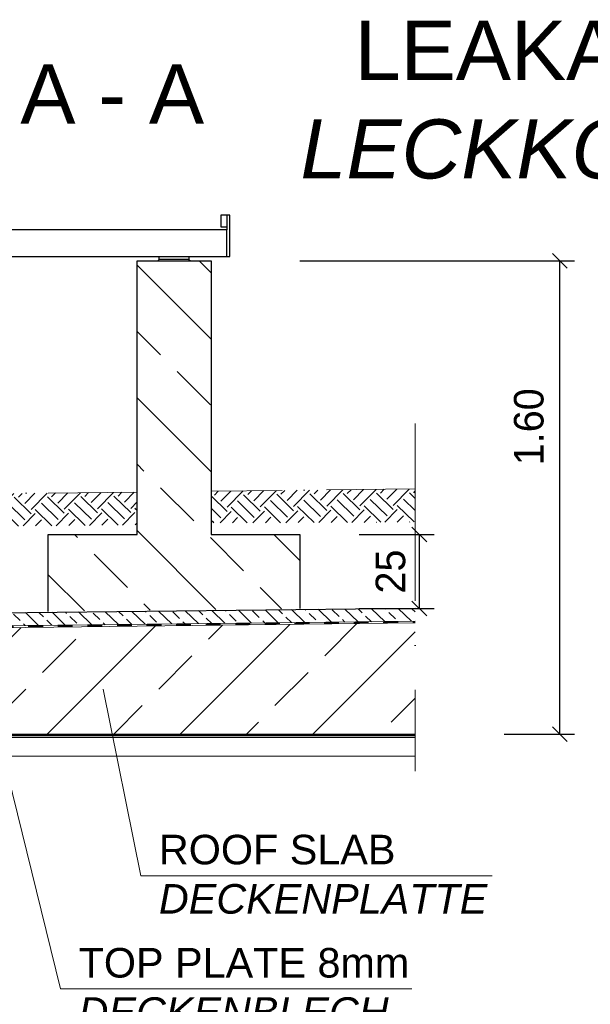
# Model space of a CAD drawing. Header units: millimetres. Extents: x -57642 to 5082813, y -177084 to 58112.
# Tile 900 of 1056: x 86470 to 88399, y -39625 to -36295. Entities that reach past the tile are written whole.
import ezdxf

# ---------------------------------------------------------------- set-up
doc = ezdxf.new("R2010")
doc.units = ezdxf.units.MM
doc.linetypes.add('ACAD_ISO10W100', pattern=[18, 12, -3, 0, -3])
doc.linetypes.add('JIS_02_1.0', pattern=[2, 1, -1])
doc.layers.add('Bemaßung', color=7, linetype='Continuous', lineweight=9)
doc.layers.add('Beschriftung', color=7, linetype='Continuous', lineweight=9)
doc.styles.add('LBB3.5M1000', font='isocp.shx', dxfattribs={"height": 3.5})
doc.dimstyles.new('DIN', dxfattribs={"dimtxt": 2.5, "dimasz": 2.5, "dimexe": 1.25, "dimexo": 0.625, "dimtad": 1, "dimtih": 1, "dimdec": 4, "dimdsep": 46, "dimlunit": 6, "dimtxsty": 'Standard', "dimcen": 2.5, "dimadec": 0, "dimazin": 0, "dimtfac": 1, "dimtdec": 4, "dimtmove": 0, "dimatfit": 3, "dimfxl": 0, "dimtvp": 1, "dimtolj": 1, "dimtzin": 0, "dimarcsym": 0})

# ---------------------------------------------------------------- blocks, each defined once
blk = doc.blocks.new('_Oblique')
at = {"color": 0, "linetype": 'ByBlock', "lineweight": -2}
blk.add_line((-0.5, -0.5), (0.5, 0.5), dxfattribs=at)
blk = doc.blocks.new('*D117')
at = {"layer": 'Bemaßung', "color": 0, "lineweight": -2, "transparency": 16777216}
for p, q in [((87617.3, -38036.5), (87871.1, -38036.5)), ((87821.1, -38036.5), (87821.1, -38286.5)), ((87617.3, -38286.5), (87871.1, -38286.5))]:
    blk.add_line(p, q, dxfattribs=at)
at = {"layer": 'DEFPOINTS', "color": 0, "transparency": 16777216}
for p in [(87417.3, -38036.5), (87417.3, -38286.5), (87821.1, -38286.5)]:
    blk.add_point(p, dxfattribs=at)
at = {"layer": 'Bemaßung', "color": 0, "lineweight": -2, "transparency": 16777216, "xscale": 50, "yscale": 50, "zscale": 50}
for p, rotation in [((87821.1, -38036.5), 90), ((87821.1, -38286.5), 270)]:
    blk.add_blockref('_Oblique', p, dxfattribs=dict(at, rotation=rotation))
at = {"layer": 'Bemaßung', "color": 0, "transparency": 16777216, "insert": (87724.2, -38161.5), "char_height": 100, "attachment_point": 5, "rotation": 90}
blk.add_mtext('\\A1;25', dxfattribs=at)
blk = doc.blocks.new('*D118')
at = {"layer": 'Bemaßung', "color": 0, "lineweight": -2, "transparency": 16777216}
for p, q in [((87417.3, -37111), (88346, -37111)), ((88296, -38711), (88296, -37111)), ((88107.3, -38711), (88346, -38711))]:
    blk.add_line(p, q, dxfattribs=at)
at = {"layer": 'DEFPOINTS', "color": 0, "transparency": 16777216}
for p in [(87117.3, -37111), (88296, -37111), (87807.3, -38711)]:
    blk.add_point(p, dxfattribs=at)
at = {"layer": 'Bemaßung', "color": 0, "lineweight": -2, "transparency": 16777216, "xscale": 50, "yscale": 50, "zscale": 50}
for p, rotation in [((88296, -37111), 90), ((88296, -38711), 270)]:
    blk.add_blockref('_Oblique', p, dxfattribs=dict(at, rotation=rotation))
at = {"layer": 'Bemaßung', "color": 0, "transparency": 16777216, "insert": (88191.6, -37671.9), "char_height": 100, "attachment_point": 5, "rotation": 90}
blk.add_mtext('\\A1;1.60', dxfattribs=at)

msp = doc.modelspace()

# ---------------------------------------------------------------- hatches: boundary and pattern name
h = msp.add_hatch()
h.set_pattern_fill('ANSI33', color=256, scale=50)
h.paths.add_polyline_path([(85720.51241, -46069.87898), (85720.51241, -46066.35908), (85715.51241, -46066.35908), (85695.51241, -46069.87898)], flags=16)
h.paths.add_polyline_path([(87807.31478, -38335.42681), (85996.31062, -38355.81335), (86096.45234, -38711.00179), (87807.31478, -38711.00057)])
h.paths.add_polyline_path([(85996.31062, -38355.81335), (85535.51241, -38361.00057), (85535.51241, -38695.00057), (85653.01104, -38695.00057), (85653.01104, -38693.00057), (85813.01104, -38693.00057), (85938.09808, -38695.00057), (85938.09808, -38705.00057), (85984.49808, -38705.00057), (86094.86278, -38705.36384)])
h.paths.add_polyline_path([(85495.51241, -37737.18282), (85448.01213, -37737.18282), (85448.01213, -37734.04246), (85495.51241, -37734.04246), (85495.51241, -37660.4079, -0.2574196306), (85245.51241, -37699.00423), (85245.51241, -38361.00057), (85360.15988, -38361.00057, -1), (85380.86494, -38361.00057), (85495.51241, -38361.00057)])
h.paths.add_polyline_path([(85370.51241, -38289.50653), (85370.51241, -38285.98662), (85365.51241, -38285.98662), (85345.51241, -38289.50653)], flags=16)
h.paths.add_polyline_path([(85365.51241, -38453.61404), (85370.51241, -38453.61404), (85370.51241, -38450.09413), (85365.51241, -38450.09413)], flags=16)
h.paths.add_polyline_path([(85370.51241, -46069.87898), (85370.51241, -46066.35908), (85365.51241, -46066.35908), (85345.51241, -46069.87898)], flags=16)
h.paths.add_polyline_path([(83945.51241, -46141.37302), (83830.86494, -46141.37302, -1), (83810.15988, -46141.37302), (83695.51241, -46141.37302), (83695.51241, -47831.00057), (83810.15988, -47831.00057, -1), (83830.86494, -47831.00057), (83945.51241, -47831.00057)])
h.paths.add_polyline_path([(83815.51241, -46233.98649), (83820.51241, -46233.98649), (83820.51241, -46230.46659), (83815.51241, -46230.46659)], flags=16)
h.paths.add_polyline_path([(83820.51241, -47759.50653), (83820.51241, -47755.98662), (83815.51241, -47755.98662), (83795.51241, -47759.50653)], flags=16)
h.paths.add_polyline_path([(83820.51241, -46069.87898), (83820.51241, -46066.35908), (83815.51241, -46066.35908), (83795.51241, -46069.87898)], flags=16)
h.paths.add_polyline_path([(83815.51241, -38453.61404), (83820.51241, -38453.61404), (83820.51241, -38450.09413), (83815.51241, -38450.09413)], flags=16)
h.paths.add_polyline_path([(83945.51241, -37363.50057), (83825.51241, -37363.50057), (83825.51241, -37463.50057), (83815.51241, -37463.50057), (83815.51241, -37363.50057), (83695.51241, -37363.50057), (83695.51241, -37734.04247), (83743.01269, -37734.04247), (83743.01269, -37737.18283), (83695.51241, -37737.18283), (83695.51241, -38361.00057), (83810.15988, -38361.00057, -1), (83830.86494, -38361.00057), (83945.51241, -38361.00057)])
h.paths.add_polyline_path([(83945.51241, -37111.00057), (83695.51241, -37111.00057), (83695.51241, -37338.50057), (83815.51241, -37338.50057), (83815.51241, -37238.50057), (83825.51241, -37238.50057), (83825.51241, -37338.50057), (83945.51241, -37338.50057)])
h.paths.add_polyline_path([(83825.51241, -37363.50057), (83815.51241, -37363.50057), (83815.51241, -37463.50057), (83825.51241, -37463.50057)], flags=17)
h.paths.add_polyline_path([(83825.51241, -37351.00057), (83815.51241, -37351.00057), (83815.51241, -37363.50057), (83825.51241, -37363.50057)])
h.paths.add_polyline_path([(83825.51241, -37338.50057), (83815.51241, -37338.50057), (83815.51241, -37351.00057), (83825.51241, -37351.00057)])
h.paths.add_polyline_path([(83825.51241, -37238.50057), (83815.51241, -37238.50057), (83815.51241, -37338.50057), (83825.51241, -37338.50057)], flags=17)
h.paths.add_polyline_path([(83815.51241, -37338.50057), (83695.51241, -37338.50057), (83695.51241, -37351.00057), (83815.51241, -37351.00057)])
h.paths.add_polyline_path([(83815.51241, -37351.00057), (83695.51241, -37351.00057), (83695.51241, -37363.50057), (83815.51241, -37363.50057)])
h.paths.add_polyline_path([(83945.51241, -37351.00057), (83825.51241, -37351.00057), (83825.51241, -37363.50057), (83945.51241, -37363.50057)])
h.paths.add_polyline_path([(83945.51241, -37338.50057), (83825.51241, -37338.50057), (83825.51241, -37351.00057), (83945.51241, -37351.00057)])
h.paths.add_polyline_path([(85495.51241, -37453.00057), (85375.51241, -37453.00057), (85375.51241, -37525.9398), (85365.51241, -37525.9398), (85365.51241, -37453.00057), (85245.51241, -37453.00057), (85245.51241, -37699.00423, 0.2574196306), (85495.51241, -37660.4079)])
h.paths.add_polyline_path([(85495.51241, -37111.00057), (85245.51241, -37111.00057), (85245.51241, -37206.9969, -0.2574196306), (85495.51241, -37245.59323)])
h.paths.add_polyline_path([(85365.51241, -37211.6398), (85375.51241, -37211.6398), (85375.51241, -37311.6398), (85495.51241, -37311.6398), (85495.51241, -37245.59323, 0.2574196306), (85245.51241, -37206.9969), (85245.51241, -37311.6398), (85365.51241, -37311.6398)])
h.paths.add_polyline_path([(85375.51241, -37211.6398), (85365.51241, -37211.6398), (85365.51241, -37311.6398), (85375.51241, -37311.6398)], flags=17)
h.paths.add_polyline_path([(85365.51241, -37311.6398), (85245.51241, -37311.6398), (85245.51241, -37368.7898), (85365.51241, -37368.7898)])
h.paths.add_polyline_path([(85375.51241, -37311.6398), (85365.51241, -37311.6398), (85365.51241, -37368.7898), (85375.51241, -37368.7898)])
h.paths.add_polyline_path([(85495.51241, -37311.6398), (85375.51241, -37311.6398), (85375.51241, -37368.7898), (85495.51241, -37368.7898)])
h.paths.add_polyline_path([(85495.51241, -37368.7898), (85375.51241, -37368.7898), (85375.51241, -37425.9398), (85495.51241, -37425.9398)])
h.paths.add_polyline_path([(85375.51241, -37368.7898), (85365.51241, -37368.7898), (85365.51241, -37425.9398), (85375.51241, -37425.9398)])
h.paths.add_polyline_path([(85365.51241, -37368.7898), (85245.51241, -37368.7898), (85245.51241, -37425.9398), (85365.51241, -37425.9398)])
h.paths.add_polyline_path([(85365.51241, -37425.9398), (85245.51241, -37425.9398), (85245.51241, -37453.00057), (85365.51241, -37453.00057)])
h.paths.add_polyline_path([(85375.51241, -37425.9398), (85365.51241, -37425.9398), (85365.51241, -37453.00057), (85375.51241, -37453.00057)])
h.paths.add_polyline_path([(85495.51241, -37425.9398), (85375.51241, -37425.9398), (85375.51241, -37453.00057), (85495.51241, -37453.00057)])
h.paths.add_polyline_path([(85375.51241, -37453.00057), (85365.51241, -37453.00057), (85365.51241, -37525.9398), (85375.51241, -37525.9398)], flags=17)
edge = h.paths.add_edge_path()
edge.add_line((85935.51466, -44673.25658), (85535.51241, -44673.25658))
edge.add_line((85535.51241, -44673.25658), (85535.51241, -46141.37302))
edge.add_line((85535.51241, -46141.37302), (85710.15988, -46141.37302))
edge.add_arc((85720.51241, -46141.37302), 10.35253, 0, 180, ccw=False)
edge.add_line((85730.86494, -46141.37302), (85906.51241, -46141.37302))
edge.add_line((85906.51241, -46141.37302), (85906.51241, -46033.30057))
edge.add_line((85906.51241, -46033.30057), (85914.09285, -45963.67393))
edge.add_line((85914.09285, -45963.67393), (85920.09285, -45963.67393))
edge.add_line((85920.09285, -45963.67393), (85920.09285, -45995.67393))
edge.add_line((85920.09285, -45995.67393), (85935.51516, -45995.67393))
edge.add_line((85935.51516, -45995.67393), (85935.51466, -44673.25658))
edge = h.paths.add_edge_path()
edge.add_line((85495.51241, -44673.25658), (85245.51241, -44673.25658))
edge.add_line((85245.51241, -44673.25658), (85245.51241, -46141.37302))
edge.add_line((85245.51241, -46141.37302), (85360.15988, -46141.37302))
edge.add_arc((85370.51241, -46141.37302), 10.35253, 0, 180, ccw=False)
edge.add_line((85380.86494, -46141.37302), (85495.51241, -46141.37302))
edge.add_line((85495.51241, -46141.37302), (85495.51241, -44673.25658))
edge = h.paths.add_edge_path()
edge.add_line((83945.51241, -44673.25658), (83695.51241, -44673.25658))
edge.add_line((83695.51241, -44673.25658), (83695.51241, -46141.37302))
edge.add_line((83695.51241, -46141.37302), (83810.15988, -46141.37302))
edge.add_arc((83820.51241, -46141.37302), 10.35253, 0, 180, ccw=False)
edge.add_line((83830.86494, -46141.37302), (83945.51241, -46141.37302))
edge.add_line((83945.51241, -46141.37302), (83945.51241, -44673.25658))
h.paths.add_polyline_path([(85935.51277, -39651.67314), (85535.51241, -39651.67314), (85535.51241, -44619.47911), (85935.51464, -44619.47911)])
h.paths.add_polyline_path([(85535.51241, -39597.89567), (85935.51275, -39597.89567), (85935.51242, -38745.00309), (85924.49808, -38745.00057), (85924.49808, -38711.00057), (85535.51241, -38711.00057)])
h.paths.add_polyline_path([(85495.51241, -39651.67314), (85245.51241, -39651.67314), (85245.51241, -42367.76978), (85287.05219, -42446.33184), (85341.66243, -42463.87886), (85394.32287, -42479.47651), (85446.98262, -42508.72154), (85474.28808, -42536.01719), (85474.28808, -42571.11167), (85460.63535, -42627.65236), (85437.23086, -42676.39467), (85413.82638, -42709.53933), (85368.96789, -42760.23101), (85324.10941, -42787.52667), (85285.1017, -42803.12387), (85245.51241, -42817.51512), (85245.51241, -44619.47911), (85495.51241, -44619.47911)])
edge = h.paths.add_edge_path()
edge.add_line((85245.51241, -39597.89567), (85495.51241, -39597.89567))
edge.add_line((85495.51241, -39597.89567), (85495.51241, -38361.00057))
edge.add_line((85495.51241, -38361.00057), (85380.86494, -38361.00057))
edge.add_arc((85370.51241, -38361.00057), 10.35253, -180, 0, ccw=False)
edge.add_line((85360.15988, -38361.00057), (85245.51241, -38361.00057))
edge.add_line((85245.51241, -38361.00057), (85245.51241, -39597.89567))
h.paths.add_polyline_path([(83945.51241, -39651.67314), (83695.51241, -39651.67314), (83695.51241, -44619.47911), (83945.51241, -44619.47911)])
edge = h.paths.add_edge_path()
edge.add_line((83695.51241, -39597.89567), (83945.51241, -39597.89567))
edge.add_line((83945.51241, -39597.89567), (83945.51241, -38361.00057))
edge.add_line((83945.51241, -38361.00057), (83830.86494, -38361.00057))
edge.add_arc((83820.51241, -38361.00057), 10.35253, -180, 0, ccw=False)
edge.add_line((83810.15988, -38361.00057), (83695.51241, -38361.00057))
edge.add_line((83695.51241, -38361.00057), (83695.51241, -39597.89567))
at = {"lineweight": 13}
h = msp.add_hatch(dxfattribs=at)
h.set_pattern_fill('ANSI33', color=256, scale=50, angle=90, style=0)
h.set_pattern_definition([(135, (59781.07, -161.22), (-224.5064, -224.5064), []), (135, (59781.07, 63.28), (-224.5064, -224.5064), [158.75, -79.375])])
h.paths.add_polyline_path([(87117.31709, -37111.00057), (86867.1647, -37111.00057), (86867.1647, -38036.54932), (86567.1647, -38036.54932), (86567.1647, -38296.11951), (87417.31709, -38286.54932), (87417.31709, -38036.54932), (87117.31709, -38036.54932)])
h = msp.add_hatch()
h.set_pattern_fill('EARTH', color=256, scale=12.5, angle=45.64495339, style=0)
h.set_pattern_definition([(45.64495, (63400.804, -604.75), (-1.26356, 112.24609), [79.375, -79.375]), (45.64495, (63379.52, -583.94), (-1.26356, 112.24609), [79.375, -79.375]), (45.64495, (63358.24, -563.13), (-1.26356, 112.24609), [79.375, -79.375]), (135.64495, (63358.08, -549.1), (-112.24609, -1.26356), [79.375, -79.375]), (135.64495, (63378.89, -527.82), (-112.24609, -1.26356), [79.375, -79.375]), (135.64495, (63399.7, -506.535), (-112.24609, -1.26356), [79.375, -79.375])])
h.paths.add_polyline_path([(87117.31709, -37889.9296), (87117.31709, -37997.21191), (87807.31478, -37994.52151), (87807.27803, -37882.16268)])
h = msp.add_hatch()
h.set_pattern_fill('EARTH', color=256, scale=12.5, angle=45.64495339, style=0)
h.set_pattern_definition([(45.64495, (62177.06, -618.53), (-1.26356, 112.24609), [79.375, -79.375]), (45.64495, (62155.775, -597.72), (-1.26356, 112.24609), [79.375, -79.375]), (45.64495, (62134.49, -576.91), (-1.26356, 112.24609), [79.375, -79.375]), (135.64495, (62134.33, -562.88), (-112.24609, -1.26356), [79.375, -79.375]), (135.64495, (62155.14, -541.59), (-112.24609, -1.26356), [79.375, -79.375]), (135.64495, (62175.95, -520.31), (-112.24609, -1.26356), [79.375, -79.375])])
h.paths.add_polyline_path([(86867.1647, -38003.65265), (86867.1647, -37892.74557), (85656.51241, -37906.2694), (85656.51241, -38015.46863)])
at = {"lineweight": 9}
h = msp.add_hatch(dxfattribs=at)
h.set_pattern_fill('ANSI33', color=256, scale=10, angle=90.7656)
h.paths.add_polyline_path([(87807.31478, -38285.42364), (85501.51241, -38311.38014), (85501.51241, -38355.38331), (87807.31478, -38329.42681)])
h = msp.add_hatch(dxfattribs=at)
h.set_pattern_fill('ANSI31', color=256, angle=90)
h.set_pattern_definition([(135, (0, -161.2228), (-2.24506403, -2.24506403), [])])
h.paths.add_polyline_path([(85970.5126, -38711.00057), (87807.31478, -38711.00057), (87807.31478, -38716.00057), (85970.5126, -38716.00057)])

# ---------------------------------------------------------------- linework, layer by layer
for p, q in [((87170.51241, -36956.00057), (87150.51241, -36956.00057)), ((87150.51241, -36956.00057), (87150.51241, -36996.00057)), ((87180.51241, -36956.00057), (87170.51241, -36956.00057)), ((87170.51241, -36956.00057), (87170.51241, -37006.00057)), ((87180.51241, -37096.00057), (87180.51241, -36956.00057)), ((87170.51241, -37006.00057), (83625.51241, -37006.00057)), ((87150.51241, -36996.00057), (87170.51241, -36996.00057)), ((87170.51241, -37096.00057), (87170.51241, -37006.00057)), ((83625.51241, -37096.00057), (87170.51241, -37096.00057)), ((86942.2409, -37106.00057), (86937.2409, -37111.00057)), ((86942.2409, -37106.00057), (86942.2409, -37096.00057)), ((87042.2409, -37106.00057), (86942.2409, -37106.00057)), ((87042.2409, -37096.00057), (87042.2409, -37106.00057)), ((87042.2409, -37106.00057), (87047.2409, -37111.00057)), ((87170.51241, -37096.00057), (87180.51241, -37096.00057)), ((85501.51241, -38311.38014), (87807.31478, -38285.42364)), ((85960.51241, -38716.00057), (87807.31478, -38716.00057)), ((85970.5126, -38711.00188), (87807.31478, -38711.00057))]:
    msp.add_line(p, q)
at = {"linetype": 'ACAD_ISO10W100', "lineweight": 18, "ltscale": 50}
msp.add_line((87807.31478, -37661.00057), (87807.31478, -38836.00057), dxfattribs=at)
at = {"linetype": 'ACAD_ISO10W100', "lineweight": 13, "ltscale": 25}
for p, q in [((87807.31478, -37882.16227), (87117.31709, -37889.9296)), ((86867.1647, -37892.74557), (85656.51241, -37906.37393))]:
    msp.add_line(p, q, dxfattribs=at)
at = {"linetype": 'JIS_02_1.0', "lineweight": 25, "ltscale": 50}
msp.add_line((85499.51241, -38357.40582), (87807.31478, -38331.42681), dxfattribs=at)
at = {"lineweight": 9}
for p, q in [((85501.51241, -38355.38331), (87807.31478, -38329.42681)), ((85535.51241, -38361.00057), (87807.31478, -38335.42681)), ((86880.15716, -39190.25743), (86752.23483, -38558.68748)), ((86608.80098, -39572.99488), (86396.83296, -38713.37555)), ((86026.01241, -38723.00057), (87807.31478, -38723.00057)), ((85963.01241, -38786.00057), (87807.31478, -38786.00057)), ((88067.54107, -39190.25743), (86880.15716, -39190.25743)), ((87796.18488, -39572.99488), (86608.80098, -39572.99488))]:
    msp.add_line(p, q, dxfattribs=at)
msp.add_lwpolyline([(86567.1647, -38296.72844), (86567.1647, -38036.54932), (86867.1647, -38036.54932), (86867.1647, -37111.00057), (87117.31709, -37111.00057), (87117.31709, -38036.54932), (87417.31709, -38036.54932), (87417.31709, -38286.54932)])

# ---------------------------------------------------------------- texts
at = {"layer": 'Beschriftung', "attachment_point": 1, "style": 'LBB3.5M1000'}
for s, insert, char_height, width in [('\\pi285.13;{\\fArial|b0|i0|c0|p34;LEAKAGE CONTROL PIT\\P\\pi101.57;\\fArial|b0|i1|c0|p34;LECKKONTROLLSCHACHT}', (87317.62453, -36298.94809), 200, 3804.6383403), ('{\\fArial|b0|i0|c0|p34;A - A}', (86472.70329, -36446.53886), 200, 665.3434054), ('{\\fArial|b0|i0|c0|p34;ROOF SLAB\\P\\fArial|b0|i1|c0|p34;DECKENPLATTE}', (86940.9514, -39051.54988, -475.00001), 100, 1398.6781916), ('{\\fArial|b0|i0|c0|p34;TOP PLATE 8mm\\P\\fArial|b0|i1|c0|p34;DECKENBLECH}', (86669.59522, -39434.28734, -475.00001), 100, 1398.6781916)]:
    msp.add_mtext(s, dxfattribs=dict(at, insert=insert, char_height=char_height, width=width))

# ---------------------------------------------------------------- dimensions: what is measured, and where the dimension line sits
at = {"layer": 'Bemaßung'}
for base, p1, p2, text, override, picture, middle in [((88295.99838, -37111.00057), (87807.31478, -38711.00057), (87117.31709, -37111.00057), '1.60', {"dimscale": 100, "dimtxt": 1, "dimasz": 0.5, "dimexe": 0.5, "dimexo": 3, "dimgap": 0.5, "dimtih": 0, "dimdec": 2, "dimblk1": 'Oblique', "dimblk2": 'Oblique', "dimsah": 1, "dimtmove": 2}, '*D118', (88191.64283, -37671.91476)), ((87821.07232, -38286.54932), (87417.31709, -38036.54932), (87417.31709, -38286.54932), '25', {"dimscale": 100, "dimtxt": 1, "dimasz": 0.5, "dimexe": 0.5, "dimexo": 2, "dimgap": 0.5, "dimtih": 0, "dimdec": 2, "dimblk1": 'Oblique', "dimblk2": 'Oblique', "dimsah": 1, "dimtmove": 2}, '*D117', (87724.1625, -38161.54932))]:
    dim = msp.add_linear_dim(base=base, p1=p1, p2=p2, angle=90, text=text, dimstyle='DIN', override=override, dxfattribs=at)
    dim.commit()
    dim.dimension.update_dxf_attribs({"geometry": picture, "text_midpoint": middle, "dimtype": 160})

doc.saveas('drawing.dxf')
